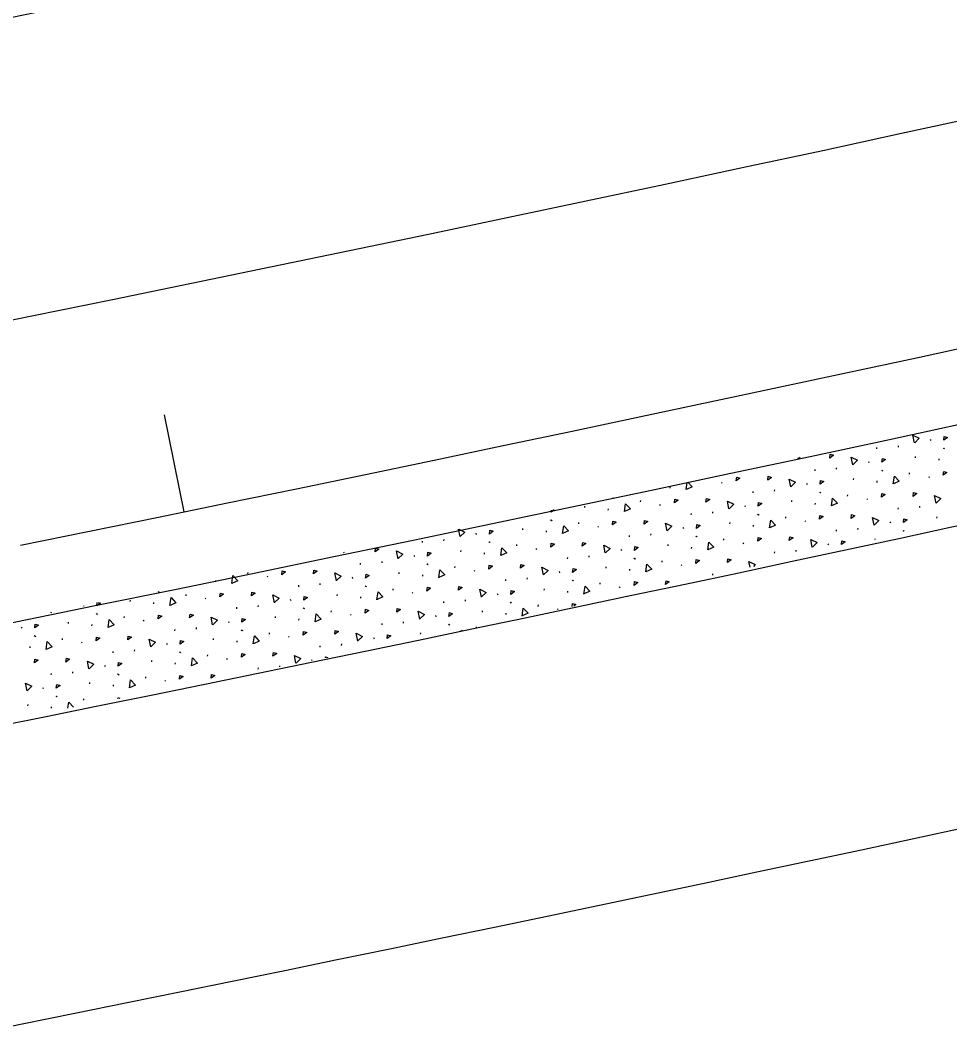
# Model space of a CAD drawing. Extents: x 2338610 to 2351914, y 366540 to 376484.
# Drawn here: x 2348105.35 to 2348142.97, y 367512.04 to 367553.36 of the extents above; entities that cross this region are included whole.
import ezdxf

# ---------------------------------------------------------------- set-up
doc = ezdxf.new("R2010")
doc.units = 0
for name, color, linetype in [('RD_HC_Cl', 7, 'Continuous'), ('RD_PD_ConcMed', 7, 'Continuous'), ('RD_PD_Final_LnLine', 7, 'Continuous'), ('TR SN UNASSIGNED 7', 7, 'Continuous')]:
    doc.layers.add(name, color=color, linetype=linetype)

msp = doc.modelspace()

# ---------------------------------------------------------------- linework, layer by layer
at = {"layer": 'RD_HC_Cl'}
msp.add_arc((2347533.93, 370355.677), 2880.79, 281.440729, 295.940729, dxfattribs=at)
at = {"layer": 'RD_PD_ConcMed'}
for p, q in [((2348140.026, 367536.026), (2348140.03, 367536.08)), ((2348140.897, 367536.094), (2348140.901, 367536.149)), ((2348142.187, 367536.405), (2348142.209, 367536.36)), ((2348142.713, 367536.057), (2348142.745, 367536.033)), ((2348142.738, 367536.052), (2348142.77, 367536.029)), ((2348136.914, 367535.673), (2348136.837, 367535.616)), ((2348136.837, 367535.616), (2348136.842, 367535.657)), ((2348141.589, 367535.657), (2348141.593, 367535.711)), ((2348142.542, 367535.56), (2348142.546, 367535.614)), ((2348137.521, 367535.134), (2348137.525, 367535.189)), ((2348138.392, 367535.203), (2348138.396, 367535.257)), ((2348139.682, 367535.514), (2348139.704, 367535.469)), ((2348132.962, 367534.767), (2348132.965, 367534.801)), ((2348139.084, 367534.766), (2348139.088, 367534.82)), ((2348140.208, 367535.166), (2348140.24, 367535.142)), ((2348140.233, 367535.161), (2348140.265, 367535.137)), ((2348141.346, 367534.998), (2348141.35, 367535.053)), ((2348142.118, 367534.896), (2348142.151, 367534.872)), ((2348131.654, 367534.437), (2348131.658, 367534.491)), ((2348132.307, 367534.375), (2348132.349, 367534.666)), ((2348133.735, 367534.665), (2348133.767, 367534.641)), ((2348135.887, 367534.311), (2348135.892, 367534.366)), ((2348137.177, 367534.623), (2348137.199, 367534.577)), ((2348140.037, 367534.668), (2348140.042, 367534.723)), ((2348129.324, 367534.04), (2348129.352, 367534.019)), ((2348129.345, 367534.038), (2348129.377, 367534.015)), ((2348135.016, 367534.243), (2348135.021, 367534.298)), ((2348137.703, 367534.274), (2348137.735, 367534.25)), ((2348137.729, 367534.27), (2348137.761, 367534.246)), ((2348138.841, 367534.107), (2348138.845, 367534.161)), ((2348139.614, 367534.005), (2348139.646, 367533.981)), ((2348126.963, 367533.56), (2348126.839, 367533.466)), ((2348126.839, 367533.466), (2348126.846, 367533.536)), ((2348128.196, 367533.643), (2348128.2, 367533.697)), ((2348129.149, 367533.546), (2348129.154, 367533.6)), ((2348130.458, 367533.876), (2348130.462, 367533.93)), ((2348131.23, 367533.774), (2348131.262, 367533.75)), ((2348134.673, 367533.731), (2348134.695, 367533.686)), ((2348136.579, 367533.874), (2348136.583, 367533.929)), ((2348137.533, 367533.777), (2348137.537, 367533.831)), ((2348140.895, 367533.583), (2348140.899, 367533.638)), ((2348141.766, 367533.652), (2348141.77, 367533.706)), ((2348126.815, 367533.152), (2348126.847, 367533.128)), ((2348126.84, 367533.147), (2348126.872, 367533.123)), ((2348132.512, 367533.352), (2348132.516, 367533.406)), ((2348133.383, 367533.42), (2348133.387, 367533.475)), ((2348135.199, 367533.383), (2348135.231, 367533.359)), ((2348135.224, 367533.379), (2348135.256, 367533.355)), ((2348136.336, 367533.216), (2348136.34, 367533.27)), ((2348142.458, 367533.214), (2348142.462, 367533.269)), ((2348123.15, 367532.47), (2348123.087, 367532.773)), ((2348125.691, 367532.752), (2348125.695, 367532.806)), ((2348126.645, 367532.654), (2348126.649, 367532.709)), ((2348127.953, 367532.984), (2348127.957, 367533.039)), ((2348128.726, 367532.882), (2348128.758, 367532.858)), ((2348132.168, 367532.84), (2348132.19, 367532.795)), ((2348134.074, 367532.983), (2348134.079, 367533.037)), ((2348135.028, 367532.886), (2348135.032, 367532.94)), ((2348137.109, 367533.114), (2348137.141, 367533.09)), ((2348138.39, 367532.692), (2348138.394, 367532.746)), ((2348139.261, 367532.76), (2348139.266, 367532.815)), ((2348140.551, 367533.071), (2348140.573, 367533.026)), ((2348141.077, 367532.723), (2348141.109, 367532.699)), ((2348141.102, 367532.719), (2348141.135, 367532.695)), ((2348122.495, 367532.297), (2348122.499, 367532.352)), ((2348123.784, 367532.609), (2348123.806, 367532.563)), ((2348130.007, 367532.46), (2348130.011, 367532.515)), ((2348130.878, 367532.529), (2348130.882, 367532.583)), ((2348132.694, 367532.492), (2348132.726, 367532.468)), ((2348132.719, 367532.487), (2348132.751, 367532.463)), ((2348133.832, 367532.324), (2348133.836, 367532.379)), ((2348139.955, 367532.355), (2348139.957, 367532.378)), ((2348121.623, 367532.229), (2348121.628, 367532.284)), ((2348123.186, 367531.86), (2348123.19, 367531.915)), ((2348124.31, 367532.26), (2348124.343, 367532.236)), ((2348124.336, 367532.256), (2348124.368, 367532.232)), ((2348125.448, 367532.093), (2348125.452, 367532.148)), ((2348126.221, 367531.991), (2348126.253, 367531.967)), ((2348129.663, 367531.949), (2348129.685, 367531.903)), ((2348131.57, 367532.092), (2348131.574, 367532.146)), ((2348132.523, 367531.994), (2348132.527, 367532.049)), ((2348134.604, 367532.222), (2348134.636, 367532.198)), ((2348136.757, 367531.869), (2348136.761, 367531.923)), ((2348138.047, 367532.18), (2348138.069, 367532.135)), ((2348118.452, 367531.832), (2348118.435, 367531.819)), ((2348118.435, 367531.819), (2348118.436, 367531.828)), ((2348121.28, 367531.717), (2348121.302, 367531.672)), ((2348124.14, 367531.763), (2348124.144, 367531.817)), ((2348127.502, 367531.569), (2348127.506, 367531.624)), ((2348128.373, 367531.638), (2348128.377, 367531.692)), ((2348130.189, 367531.6), (2348130.221, 367531.576)), ((2348130.214, 367531.596), (2348130.246, 367531.572)), ((2348131.327, 367531.433), (2348131.331, 367531.488)), ((2348135.886, 367531.8), (2348135.89, 367531.855)), ((2348119.119, 367531.338), (2348119.123, 367531.392)), ((2348119.99, 367531.406), (2348119.994, 367531.461)), ((2348121.806, 367531.369), (2348121.838, 367531.345)), ((2348121.831, 367531.365), (2348121.863, 367531.341)), ((2348122.943, 367531.202), (2348122.948, 367531.256)), ((2348123.716, 367531.1), (2348123.748, 367531.076)), ((2348127.158, 367531.057), (2348127.18, 367531.012)), ((2348129.065, 367531.2), (2348129.069, 367531.255)), ((2348130.019, 367531.103), (2348130.023, 367531.158)), ((2348132.1, 367531.331), (2348132.132, 367531.307)), ((2348113.252, 367530.64), (2348113.256, 367530.695)), ((2348114.56, 367530.97), (2348114.564, 367531.025)), ((2348115.333, 367530.868), (2348115.365, 367530.844)), ((2348118.775, 367530.826), (2348118.797, 367530.781)), ((2348120.682, 367530.969), (2348120.686, 367531.023)), ((2348121.635, 367530.872), (2348121.639, 367530.926)), ((2348124.997, 367530.678), (2348125.002, 367530.732)), ((2348125.868, 367530.746), (2348125.873, 367530.801)), ((2348127.684, 367530.709), (2348127.716, 367530.685)), ((2348127.71, 367530.705), (2348127.742, 367530.681)), ((2348133.381, 367530.909), (2348133.385, 367530.964)), ((2348110.918, 367530.246), (2348110.95, 367530.222)), ((2348110.943, 367530.242), (2348110.975, 367530.218)), ((2348116.614, 367530.446), (2348116.618, 367530.501)), ((2348117.485, 367530.515), (2348117.489, 367530.569)), ((2348119.301, 367530.478), (2348119.333, 367530.454)), ((2348119.326, 367530.473), (2348119.358, 367530.449)), ((2348120.439, 367530.31), (2348120.443, 367530.365)), ((2348126.56, 367530.309), (2348126.564, 367530.364)), ((2348127.514, 367530.212), (2348127.518, 367530.266)), ((2348128.822, 367530.542), (2348128.826, 367530.596)), ((2348129.595, 367530.44), (2348129.627, 367530.416)), ((2348109.793, 367529.846), (2348109.798, 367529.901)), ((2348112.055, 367530.079), (2348112.059, 367530.134)), ((2348112.828, 367529.977), (2348112.86, 367529.953)), ((2348116.27, 367529.935), (2348116.292, 367529.889)), ((2348118.177, 367530.078), (2348118.181, 367530.132)), ((2348119.13, 367529.98), (2348119.135, 367530.035)), ((2348121.211, 367530.208), (2348121.243, 367530.184)), ((2348122.493, 367529.787), (2348122.497, 367529.841)), ((2348123.364, 367529.855), (2348123.368, 367529.909)), ((2348124.654, 367530.166), (2348124.676, 367530.121)), ((2348125.18, 367529.818), (2348125.212, 367529.794)), ((2348125.205, 367529.813), (2348125.237, 367529.789)), ((2348106.597, 367529.392), (2348106.599, 367529.425)), ((2348107.895, 367529.688), (2348107.909, 367529.658)), ((2348108.436, 367529.67), (2348108.45, 367529.8)), ((2348110.747, 367529.749), (2348110.751, 367529.803)), ((2348114.109, 367529.555), (2348114.113, 367529.61)), ((2348114.98, 367529.624), (2348114.985, 367529.678)), ((2348116.796, 367529.586), (2348116.828, 367529.562)), ((2348116.821, 367529.582), (2348116.854, 367529.558)), ((2348117.934, 367529.419), (2348117.938, 367529.474)), ((2348124.055, 367529.418), (2348124.06, 367529.472)), ((2348126.317, 367529.65), (2348126.322, 367529.705)), ((2348127.09, 367529.548), (2348127.122, 367529.524)), ((2348107.289, 367528.955), (2348107.293, 367529.01)), ((2348108.413, 367529.355), (2348108.445, 367529.331)), ((2348108.438, 367529.351), (2348108.47, 367529.327)), ((2348109.551, 367529.188), (2348109.555, 367529.242)), ((2348110.323, 367529.086), (2348110.355, 367529.062)), ((2348113.766, 367529.043), (2348113.788, 367528.998)), ((2348115.672, 367529.186), (2348115.676, 367529.241)), ((2348116.626, 367529.089), (2348116.63, 367529.144)), ((2348118.707, 367529.317), (2348118.739, 367529.293)), ((2348120.859, 367528.964), (2348120.863, 367529.018)), ((2348122.149, 367529.275), (2348122.171, 367529.23)), ((2348125.009, 367529.32), (2348125.013, 367529.375)), ((2348105.382, 367528.812), (2348105.404, 367528.767)), ((2348108.242, 367528.858), (2348108.246, 367528.912)), ((2348111.605, 367528.664), (2348111.609, 367528.718)), ((2348112.476, 367528.732), (2348112.48, 367528.787)), ((2348114.292, 367528.695), (2348114.324, 367528.671)), ((2348114.317, 367528.691), (2348114.349, 367528.667)), ((2348115.429, 367528.528), (2348115.433, 367528.582)), ((2348119.988, 367528.895), (2348119.992, 367528.95)), ((2348121.551, 367528.526), (2348121.555, 367528.581)), ((2348122.675, 367528.926), (2348122.707, 367528.903)), ((2348122.7, 367528.922), (2348122.732, 367528.898)), ((2348123.815, 367528.787), (2348123.817, 367528.814)), ((2348105.908, 367528.464), (2348105.94, 367528.44)), ((2348105.933, 367528.459), (2348105.965, 367528.435)), ((2348107.046, 367528.296), (2348107.05, 367528.351)), ((2348107.819, 367528.194), (2348107.851, 367528.17)), ((2348113.167, 367528.295), (2348113.171, 367528.35)), ((2348114.121, 367528.198), (2348114.125, 367528.252)), ((2348116.202, 367528.426), (2348116.234, 367528.402)), ((2348119.644, 367528.383), (2348119.666, 367528.338)), ((2348105.738, 367527.966), (2348105.742, 367528.021)), ((2348109.1, 367527.773), (2348109.104, 367527.827)), ((2348109.971, 367527.841), (2348109.975, 367527.895)), ((2348111.261, 367528.152), (2348111.283, 367528.107)), ((2348111.787, 367527.804), (2348111.819, 367527.78)), ((2348111.812, 367527.799), (2348111.844, 367527.775)), ((2348117.483, 367528.004), (2348117.487, 367528.058)), ((2348118.354, 367528.072), (2348118.358, 367528.127)), ((2348110.663, 367527.404), (2348110.667, 367527.458)), ((2348111.616, 367527.306), (2348111.62, 367527.361)), ((2348112.924, 367527.636), (2348112.929, 367527.691)), ((2348113.697, 367527.534), (2348113.729, 367527.51)), ((2348117.139, 367527.492), (2348117.154, 367527.462)), ((2348106.595, 367526.881), (2348106.599, 367526.936)), ((2348107.466, 367526.95), (2348107.47, 367527.004)), ((2348108.756, 367527.261), (2348108.778, 367527.216)), ((2348114.978, 367527.113), (2348114.983, 367527.167)), ((2348115.852, 367527.207), (2348115.854, 367527.236)), ((2348108.158, 367526.512), (2348108.162, 367526.567)), ((2348109.282, 367526.913), (2348109.314, 367526.889)), ((2348109.307, 367526.908), (2348109.339, 367526.884)), ((2348110.42, 367526.745), (2348110.424, 367526.8)), ((2348111.192, 367526.643), (2348111.225, 367526.619)), ((2348106.251, 367526.369), (2348106.273, 367526.324)), ((2348109.111, 367526.415), (2348109.116, 367526.47)), ((2348106.777, 367526.021), (2348106.809, 367525.997)), ((2348106.803, 367526.017), (2348106.835, 367525.993)), ((2348107.915, 367525.854), (2348107.919, 367525.908)), ((2348105.653, 367525.621), (2348105.657, 367525.676)), ((2348106.607, 367525.524), (2348106.611, 367525.578))]:
    msp.add_line(p, q, dxfattribs=at)
for points in [[(2348141.552, 367536.266), (2348141.487, 367536.58), (2348141.743, 367536.453), (2348141.557, 367536.27)], [(2348142.736, 367536.372), (2348142.753, 367536.525), (2348142.885, 367536.483), (2348142.736, 367536.372)], [(2348138.116, 367535.65), (2348138.133, 367535.803), (2348138.265, 367535.762), (2348138.116, 367535.65)], [(2348139.048, 367535.375), (2348138.983, 367535.689), (2348139.239, 367535.562), (2348139.052, 367535.379)], [(2348140.232, 367535.48), (2348140.248, 367535.633), (2348140.38, 367535.592), (2348140.232, 367535.48)], [(2348134.332, 367534.724), (2348134.349, 367534.877), (2348134.481, 367534.836), (2348134.332, 367534.724)], [(2348135.612, 367534.758), (2348135.628, 367534.911), (2348135.76, 367534.87), (2348135.612, 367534.758)], [(2348136.543, 367534.484), (2348136.478, 367534.797), (2348136.734, 367534.671), (2348136.547, 367534.487)], [(2348140.69, 367534.606), (2348140.736, 367534.923), (2348140.934, 367534.716), (2348140.695, 367534.608)], [(2348142.716, 367534.956), (2348142.732, 367535.109), (2348142.865, 367535.067), (2348142.716, 367534.956)], [(2348132.373, 367534.671), (2348132.55, 367534.485), (2348132.312, 367534.376)], [(2348137.727, 367534.589), (2348137.743, 367534.742), (2348137.876, 367534.701), (2348137.727, 367534.589)], [(2348131.828, 367533.833), (2348131.844, 367533.986), (2348131.976, 367533.945), (2348131.828, 367533.833)], [(2348133.107, 367533.867), (2348133.123, 367534.02), (2348133.256, 367533.979), (2348133.107, 367533.867)], [(2348138.185, 367533.715), (2348138.232, 367534.032), (2348138.429, 367533.825), (2348138.191, 367533.716)], [(2348140.211, 367534.064), (2348140.227, 367534.217), (2348140.36, 367534.176), (2348140.211, 367534.064)], [(2348141.49, 367534.098), (2348141.507, 367534.252), (2348141.639, 367534.21), (2348141.49, 367534.098)], [(2348142.421, 367533.824), (2348142.357, 367534.137), (2348142.613, 367534.011), (2348142.426, 367533.827)], [(2348129.802, 367533.483), (2348129.848, 367533.8), (2348130.046, 367533.593), (2348129.807, 367533.485)], [(2348134.038, 367533.592), (2348133.973, 367533.906), (2348134.229, 367533.779), (2348134.042, 367533.596)], [(2348135.222, 367533.698), (2348135.238, 367533.851), (2348135.371, 367533.81), (2348135.222, 367533.698)], [(2348130.602, 367532.976), (2348130.618, 367533.129), (2348130.751, 367533.088), (2348130.602, 367532.976)], [(2348135.681, 367532.823), (2348135.727, 367533.14), (2348135.924, 367532.934), (2348135.686, 367532.825)], [(2348137.706, 367533.173), (2348137.723, 367533.326), (2348137.855, 367533.285), (2348137.706, 367533.173)], [(2348138.986, 367533.207), (2348139.002, 367533.36), (2348139.134, 367533.319), (2348138.986, 367533.207)], [(2348139.917, 367532.933), (2348139.852, 367533.246), (2348140.108, 367533.119), (2348139.921, 367532.936)], [(2348141.101, 367533.038), (2348141.117, 367533.191), (2348141.25, 367533.15), (2348141.101, 367533.038)], [(2348123.101, 367532.776), (2348123.341, 367532.657), (2348123.154, 367532.473)], [(2348124.334, 367532.575), (2348124.35, 367532.728), (2348124.483, 367532.687), (2348124.334, 367532.575)], [(2348127.297, 367532.592), (2348127.344, 367532.909), (2348127.541, 367532.702), (2348127.302, 367532.594)], [(2348129.323, 367532.942), (2348129.339, 367533.095), (2348129.472, 367533.053), (2348129.323, 367532.942)], [(2348131.533, 367532.701), (2348131.468, 367533.015), (2348131.725, 367532.888), (2348131.538, 367532.705)], [(2348132.717, 367532.806), (2348132.734, 367532.959), (2348132.866, 367532.918), (2348132.717, 367532.806)], [(2348135.202, 367532.282), (2348135.218, 367532.435), (2348135.35, 367532.394), (2348135.202, 367532.282)], [(2348136.481, 367532.316), (2348136.497, 367532.469), (2348136.63, 367532.428), (2348136.481, 367532.316)], [(2348137.412, 367532.041), (2348137.347, 367532.355), (2348137.603, 367532.228), (2348137.416, 367532.045)], [(2348138.596, 367532.146), (2348138.612, 367532.3), (2348138.745, 367532.258), (2348138.596, 367532.146)], [(2348119.714, 367531.853), (2348119.73, 367532.006), (2348119.863, 367531.965), (2348119.714, 367531.853)], [(2348120.645, 367531.578), (2348120.58, 367531.892), (2348120.836, 367531.765), (2348120.649, 367531.582)], [(2348124.793, 367531.701), (2348124.839, 367532.018), (2348125.036, 367531.811), (2348124.798, 367531.703)], [(2348126.818, 367532.05), (2348126.834, 367532.203), (2348126.967, 367532.162), (2348126.818, 367532.05)], [(2348128.098, 367532.084), (2348128.114, 367532.238), (2348128.246, 367532.196), (2348128.098, 367532.084)], [(2348129.029, 367531.81), (2348128.964, 367532.123), (2348129.22, 367531.997), (2348129.033, 367531.813)], [(2348130.213, 367531.915), (2348130.229, 367532.068), (2348130.361, 367532.027), (2348130.213, 367531.915)], [(2348133.176, 367531.932), (2348133.222, 367532.249), (2348133.419, 367532.042), (2348133.181, 367531.934)], [(2348121.829, 367531.684), (2348121.846, 367531.837), (2348121.978, 367531.796), (2348121.829, 367531.684)], [(2348132.697, 367531.39), (2348132.713, 367531.543), (2348132.846, 367531.502), (2348132.697, 367531.39)], [(2348133.976, 367531.425), (2348133.992, 367531.578), (2348134.125, 367531.536), (2348133.976, 367531.425)], [(2348115.93, 367530.928), (2348115.946, 367531.081), (2348116.079, 367531.04), (2348115.93, 367530.928)], [(2348117.209, 367530.962), (2348117.226, 367531.115), (2348117.358, 367531.074), (2348117.209, 367530.962)], [(2348122.288, 367530.809), (2348122.334, 367531.126), (2348122.531, 367530.92), (2348122.293, 367530.811)], [(2348124.314, 367531.159), (2348124.33, 367531.312), (2348124.462, 367531.271), (2348124.314, 367531.159)], [(2348125.593, 367531.193), (2348125.609, 367531.346), (2348125.742, 367531.305), (2348125.593, 367531.193)], [(2348126.524, 367530.919), (2348126.459, 367531.232), (2348126.715, 367531.105), (2348126.528, 367530.922)], [(2348127.708, 367531.024), (2348127.724, 367531.177), (2348127.857, 367531.136), (2348127.708, 367531.024)], [(2348130.671, 367531.041), (2348130.717, 367531.358), (2348130.915, 367531.151), (2348130.676, 367531.043)], [(2348134.89, 367531.235), (2348134.842, 367531.463), (2348135.098, 367531.337), (2348135.026, 367531.265)], [(2348113.904, 367530.578), (2348113.951, 367530.895), (2348114.148, 367530.688), (2348113.91, 367530.58)], [(2348118.14, 367530.687), (2348118.076, 367531.001), (2348118.332, 367530.874), (2348118.145, 367530.691)], [(2348119.325, 367530.792), (2348119.341, 367530.946), (2348119.473, 367530.904), (2348119.325, 367530.792)], [(2348130.192, 367530.499), (2348130.208, 367530.652), (2348130.341, 367530.611), (2348130.192, 367530.499)], [(2348131.471, 367530.533), (2348131.488, 367530.686), (2348131.62, 367530.645), (2348131.471, 367530.533)], [(2348119.783, 367529.918), (2348119.829, 367530.235), (2348120.027, 367530.028), (2348119.788, 367529.92)], [(2348121.809, 367530.268), (2348121.825, 367530.421), (2348121.958, 367530.38), (2348121.809, 367530.268)], [(2348123.088, 367530.302), (2348123.104, 367530.455), (2348123.237, 367530.414), (2348123.088, 367530.302)], [(2348124.019, 367530.027), (2348123.954, 367530.341), (2348124.21, 367530.214), (2348124.023, 367530.031)], [(2348125.203, 367530.133), (2348125.219, 367530.286), (2348125.352, 367530.244), (2348125.203, 367530.133)], [(2348128.166, 367530.149), (2348128.213, 367530.466), (2348128.41, 367530.26), (2348128.172, 367530.151)], [(2348111.4, 367529.687), (2348111.446, 367530.004), (2348111.643, 367529.797), (2348111.405, 367529.689)], [(2348113.425, 367530.036), (2348113.442, 367530.189), (2348113.574, 367530.148), (2348113.425, 367530.036)], [(2348114.705, 367530.071), (2348114.721, 367530.224), (2348114.853, 367530.182), (2348114.705, 367530.071)], [(2348115.636, 367529.796), (2348115.571, 367530.109), (2348115.827, 367529.983), (2348115.64, 367529.799)], [(2348116.82, 367529.901), (2348116.836, 367530.054), (2348116.969, 367530.013), (2348116.82, 367529.901)], [(2348108.495, 367529.81), (2348108.585, 367529.782), (2348108.436, 367529.67)], [(2348119.304, 367529.376), (2348119.32, 367529.53), (2348119.453, 367529.488), (2348119.304, 367529.376)], [(2348120.583, 367529.411), (2348120.6, 367529.564), (2348120.732, 367529.522), (2348120.583, 367529.411)], [(2348121.514, 367529.136), (2348121.45, 367529.45), (2348121.706, 367529.323), (2348121.519, 367529.139)], [(2348125.662, 367529.258), (2348125.708, 367529.575), (2348125.905, 367529.368), (2348125.667, 367529.26)], [(2348127.691, 367529.644), (2348127.704, 367529.761), (2348127.836, 367529.72), (2348127.754, 367529.658)], [(2348108.895, 367528.795), (2348108.941, 367529.112), (2348109.138, 367528.906), (2348108.9, 367528.797)], [(2348110.921, 367529.145), (2348110.937, 367529.298), (2348111.069, 367529.257), (2348110.921, 367529.145)], [(2348112.2, 367529.179), (2348112.216, 367529.332), (2348112.349, 367529.291), (2348112.2, 367529.179)], [(2348113.131, 367528.905), (2348113.066, 367529.218), (2348113.322, 367529.091), (2348113.135, 367528.908)], [(2348114.315, 367529.01), (2348114.331, 367529.163), (2348114.464, 367529.122), (2348114.315, 367529.01)], [(2348117.278, 367529.027), (2348117.325, 367529.344), (2348117.522, 367529.137), (2348117.284, 367529.029)], [(2348122.699, 367529.241), (2348122.715, 367529.394), (2348122.847, 367529.353), (2348122.699, 367529.241)], [(2348105.932, 367528.778), (2348105.948, 367528.932), (2348106.08, 367528.89), (2348105.932, 367528.778)], [(2348116.799, 367528.485), (2348116.816, 367528.638), (2348116.948, 367528.597), (2348116.799, 367528.485)], [(2348118.079, 367528.519), (2348118.095, 367528.672), (2348118.227, 367528.631), (2348118.079, 367528.519)], [(2348123.198, 367528.651), (2348123.203, 367528.684), (2348123.228, 367528.658)], [(2348106.39, 367527.904), (2348106.436, 367528.221), (2348106.634, 367528.014), (2348106.395, 367527.906)], [(2348108.416, 367528.254), (2348108.432, 367528.407), (2348108.565, 367528.366), (2348108.416, 367528.254)], [(2348109.695, 367528.288), (2348109.711, 367528.441), (2348109.844, 367528.4), (2348109.695, 367528.288)], [(2348110.626, 367528.013), (2348110.561, 367528.327), (2348110.817, 367528.2), (2348110.631, 367528.017)], [(2348111.81, 367528.119), (2348111.827, 367528.272), (2348111.959, 367528.23), (2348111.81, 367528.119)], [(2348114.774, 367528.135), (2348114.82, 367528.452), (2348115.017, 367528.246), (2348114.779, 367528.137)], [(2348119.01, 367528.245), (2348118.945, 367528.558), (2348119.201, 367528.431), (2348119.014, 367528.248)], [(2348120.194, 367528.35), (2348120.21, 367528.503), (2348120.342, 367528.462), (2348120.194, 367528.35)], [(2348114.295, 367527.594), (2348114.311, 367527.747), (2348114.443, 367527.706), (2348114.295, 367527.594)], [(2348115.574, 367527.628), (2348115.59, 367527.781), (2348115.723, 367527.74), (2348115.574, 367527.628)], [(2348105.911, 367527.362), (2348105.927, 367527.516), (2348106.06, 367527.474), (2348105.911, 367527.362)], [(2348107.19, 367527.397), (2348107.207, 367527.55), (2348107.339, 367527.508), (2348107.19, 367527.397)], [(2348108.122, 367527.122), (2348108.057, 367527.436), (2348108.313, 367527.309), (2348108.126, 367527.125)], [(2348109.306, 367527.227), (2348109.322, 367527.38), (2348109.454, 367527.339), (2348109.306, 367527.227)], [(2348112.269, 367527.244), (2348112.315, 367527.561), (2348112.512, 367527.354), (2348112.274, 367527.246)], [(2348116.505, 367527.353), (2348116.44, 367527.667), (2348116.696, 367527.54), (2348116.509, 367527.357)], [(2348117.701, 367527.569), (2348117.705, 367527.612), (2348117.788, 367527.586)], [(2348105.617, 367526.231), (2348105.552, 367526.544), (2348105.808, 367526.417), (2348105.621, 367526.234)], [(2348109.764, 367526.353), (2348109.81, 367526.67), (2348110.008, 367526.463), (2348109.769, 367526.355)], [(2348111.79, 367526.703), (2348111.806, 367526.856), (2348111.939, 367526.814), (2348111.79, 367526.703)], [(2348113.069, 367526.737), (2348113.085, 367526.89), (2348113.218, 367526.848), (2348113.069, 367526.737)], [(2348106.801, 367526.336), (2348106.817, 367526.489), (2348106.95, 367526.448), (2348106.801, 367526.336)], [(2348107.269, 367525.527), (2348107.306, 367525.778), (2348107.502, 367525.573)], [(2348109.297, 367525.924), (2348109.301, 367525.964), (2348109.379, 367525.94)]]:
    msp.add_lwpolyline(points, dxfattribs=at)
at = {"layer": 'RD_PD_Final_LnLine'}
for radius, end in [(2859.79, 291.465397), (2887.79, 291.594881), (2899.79, 291.348467), (2871.79, 288.717673), (2883.79, 288.734281), (2911.79, 288.974322)]:
    msp.add_arc((2347533.93, 370355.677), radius, 280.380274, end, dxfattribs=at)
at = {"layer": 'TR SN UNASSIGNED 7'}
msp.add_line((2348111.977, 367533.477), (2348111.175, 367537.396), dxfattribs=at)

doc.saveas('drawing.dxf')
